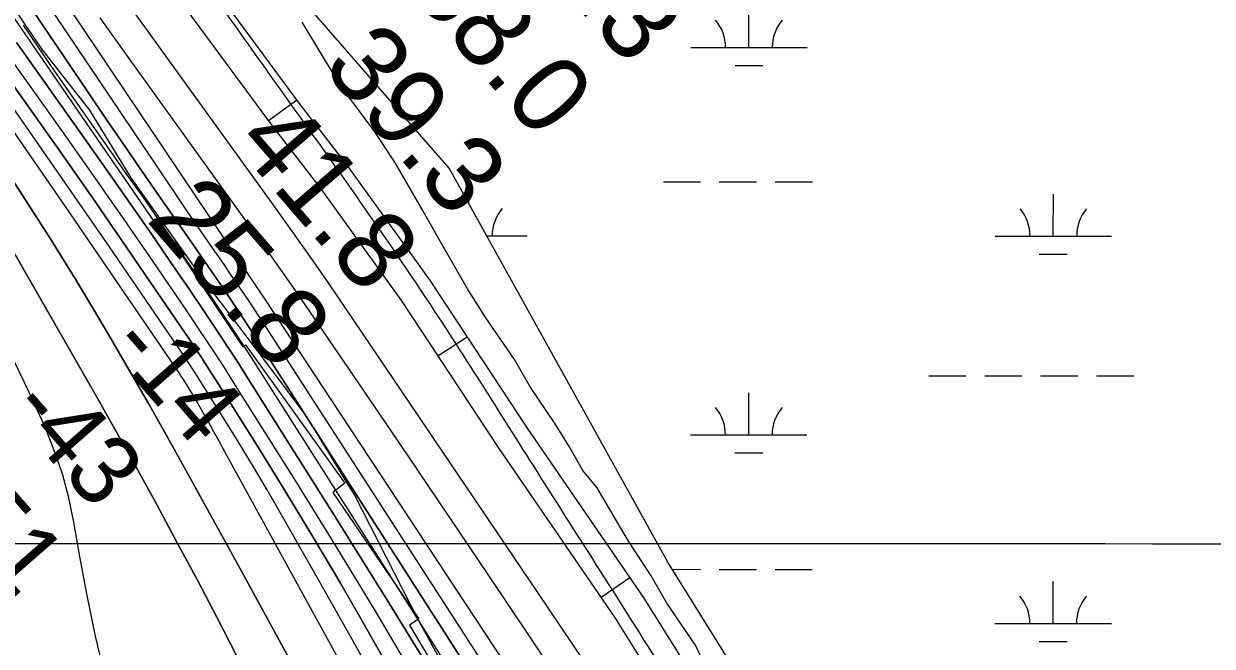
# Model space of a CAD drawing. Extents: x 3245246 to 3283090, y 806824 to 832173.
# Drawn here: x 3271110 to 3272131, y 818175 to 818709 of the extents above; entities that cross this region are included whole.
import ezdxf

# ---------------------------------------------------------------- set-up
doc = ezdxf.new("R2010")
doc.units = 0
for name, color, linetype in [('V-GRID-MAJR', 7, 'Continuous'), ('V-RIVR-EDGE', 7, 'Continuous'), ('V-RIVR-RANG', 7, 'Continuous'), ('V-ROAD-CNTR', 7, 'Continuous'), ('V-RRAP-RVMT', 7, 'Continuous'), ('V-SITE-VEGE', 7, 'Continuous'), ('V-TOPO-DPTH', 7, 'Continuous'), ('V-TOPO-MAJR', 7, 'Continuous'), ('V-TOPO-MINR', 7, 'Continuous'), ('V-TOPO-WATR', 7, 'Continuous'), ('V-WETL-SWMP', 7, 'Continuous')]:
    doc.layers.add(name, color=color, linetype=linetype)

msp = doc.modelspace()

# ---------------------------------------------------------------- linework, layer by layer
at = {"layer": 'V-GRID-MAJR'}
msp.add_spline([(3249418.2, 818275.5), (3254654, 818271.3), (3259889.9, 818267.9), (3265125.8, 818265.2), (3270361.6, 818263.3), (3275597.5, 818262.2), (3280833.3, 818261.8)], degree=3, dxfattribs=at)
at = {"layer": 'V-RIVR-EDGE'}
msp.add_lwpolyline([(3271868.9, 817447.8), (3271827.3, 817523.9), (3271794.9, 817582.7), (3271758.1, 817642.3), (3271719.1, 817722), (3271675.9, 817805.6), (3271635.2, 817876.9), (3271592.8, 817949.2), (3271545.2, 818027.1), (3271515.3, 818083.3), (3271492.8, 818117.7), (3271450, 818196), (3271394.6, 818304.8), (3271353.9, 818371.4), (3271319.2, 818418), (3271263.8, 818490.8), (3271202.7, 818577), (3271167.2, 818635.3), (3271126.5, 818687.1), (3271077.1, 818759.4)], dxfattribs=at)
at = {"layer": 'V-ROAD-CNTR'}
for p, q in [((3271344.8, 818643.8), (3271320.6, 818626)), ((3271491.2, 818440.3), (3271466.1, 818423.8)), ((3271631, 818233.4), (3271606.3, 818216.5))]:
    msp.add_line(p, q, dxfattribs=at)
for points in [[(3271064.1, 819024.8), (3271140, 818915.3), (3271245.4, 818778.8), (3271347.7, 818639.8), (3271388.7, 818586.7), (3271459.4, 818488.5), (3271542.7, 818362.2), (3271643.5, 818215.2), (3271684.3, 818149.7), (3271719.7, 818083.4), (3271818.5, 817920.1), (3271932.2, 817709), (3272032.9, 817504.5), (3272117.1, 817317.1)], [(3271039.3, 819008), (3271115.8, 818897.6), (3271221.4, 818760.8), (3271323.8, 818621.8), (3271364.7, 818568.8), (3271434.7, 818471.4), (3271517.8, 818345.5), (3271618.4, 818198.8), (3271658.3, 818134.7), (3271693.6, 818068.6), (3271792.5, 817905.2), (3271905.5, 817695.2), (3272005.7, 817491.7), (3272089.6, 817305.1)]]:
    msp.add_lwpolyline(points, dxfattribs=at)
msp.add_spline([(3265843.1, 823432.9), (3265859, 823417.1), (3265884.4, 823393.5), (3265921.6, 823385.9), (3265988.6, 823351.1), (3266047.2, 823332.3), (3266110.9, 823317.7), (3266174.6, 823302.5), (3266237.9, 823256.1), (3266319, 823213.7), (3266446.2, 823144), (3266598.2, 823070.2), (3266698.3, 823024.2), (3266809.8, 822977.5), (3266902.8, 822954.7), (3266981.5, 822929.4), (3267047, 822922.9), (3267126.7, 822927), (3267196.8, 822934.5), (3267240.8, 822931.2), (3267315.5, 822929), (3267389.5, 822902.9), (3267472.5, 822855.3), (3267548.2, 822799.1), (3267673.2, 822703.2), (3267729.5, 822659.2), (3267800.8, 822580), (3267841.6, 822514.8), (3267890.4, 822443.6), (3267961.5, 822390.3), (3268026.2, 822347.9), (3268097.5, 822313.7), (3268226.8, 822221.5), (3268328.9, 822136.2), (3268438, 822030.2), (3268539.6, 821913.7), (3268611.4, 821855), (3268669.7, 821833), (3268741.6, 821835.2), (3268781, 821862.3), (3268824.2, 821916.6), (3268873.1, 822006.3), (3268932.5, 822098.1), (3268972.1, 822145.5), (3269019.4, 822162), (3269056, 822158.3), (3269086.7, 822138.7), (3269215.7, 821995.6), (3269467.1, 821682.5), (3269665, 821425.3), (3269890.2, 821132.3), (3269935.6, 821060.8), (3269937.8, 820947), (3269911.9, 820878.4), (3269882.4, 820803.4), (3269850.4, 820754.7), (3269820.8, 820702.9), (3269847.5, 820661.4), (3269995.3, 820504.9), (3270135.1, 820342.3), (3270215.8, 820249.2), (3270280.9, 820161.5), (3270409.8, 819983.2), (3270585.2, 819734.7), (3270723.1, 819531.2), (3270847.8, 819342.2), (3270941.2, 819194.9), (3271024.2, 819065), (3271103.7, 818956), (3271217.9, 818809.2), (3271322.1, 818665), (3271450.9, 818481.1), (3271547.8, 818329.9), (3271656.2, 818159), (3271778.9, 817965.4), (3271939, 817707.5), (3272036.6, 817466.5), (3272126.7, 817285.3), (3272211.9, 817051.1), (3272318, 816867.5), (3272429.4, 816683.2), (3272508.6, 816556.2), (3272571.6, 816398.7), (3272670.4, 816197), (3272779.9, 816022.9), (3272872.1, 815803.2), (3272964.7, 815556.6)], degree=3, dxfattribs=at)
at = {"layer": 'V-RRAP-RVMT'}
for p, q in [((3270937.8, 818953), (3271222.9, 818538.4)), ((3270937.8, 818953), (3271222.9, 818538.4)), ((3271222.9, 818538.4), (3271226.2, 818540.6)), ((3271222.9, 818538.4), (3271226.2, 818540.6)), ((3271226.2, 818540.6), (3271298.6, 818432)), ((3271226.2, 818540.6), (3271298.6, 818432)), ((3271298.6, 818432), (3271300.8, 818433.5)), ((3271298.6, 818432), (3271300.8, 818433.5)), ((3271300.8, 818433.5), (3271386.1, 818314.7)), ((3271300.8, 818433.5), (3271386.1, 818314.7)), ((3271386.1, 818314.7), (3271375.9, 818306.9)), ((3271386.1, 818314.7), (3271375.9, 818306.9)), ((3271375.9, 818306.9), (3271449.6, 818198.3)), ((3271375.9, 818306.9), (3271449.6, 818198.3)), ((3271449.6, 818198.3), (3271441.7, 818192.8)), ((3271449.6, 818198.3), (3271441.7, 818192.8)), ((3271441.7, 818192.8), (3271704.5, 817752)), ((3271441.7, 818192.8), (3271704.5, 817752))]:
    msp.add_line(p, q, dxfattribs=at)
at = {"layer": 'V-SITE-VEGE'}
for p, q in [((3271370.3, 818676.1), (3271349.5, 818710.8)), ((3271386.2, 818651.3), (3271370.3, 818676.1)), ((3271411.9, 818616.6), (3271386.2, 818651.3)), ((3271429.1, 818590.6), (3271411.9, 818616.6)), ((3271453.5, 818548.5), (3271429.1, 818590.6)), ((3271469.4, 818520.1), (3271453.5, 818548.5)), ((3271491.4, 818481.7), (3271469.4, 818520.1)), ((3271507.3, 818456.9), (3271491.4, 818481.7)), ((3271531.8, 818421), (3271507.3, 818456.9)), ((3271545.3, 818397.5), (3271531.8, 818421)), ((3271566.1, 818366.5), (3271545.3, 818397.5)), ((3271579.5, 818345.5), (3271566.1, 818366.5)), ((3271590.5, 818325.7), (3271579.5, 818345.5)), ((3271602.8, 818310.8), (3271590.5, 818325.7)), ((3271617.5, 818286), (3271602.8, 818310.8)), ((3271629.7, 818265), (3271617.5, 818286)), ((3271649.3, 818235.3), (3271629.7, 818265)), ((3271662.7, 818211.7), (3271649.3, 818235.3)), ((3271687.2, 818175.8), (3271662.7, 818211.7)), ((3271700.6, 818147.4), (3271687.2, 818175.8))]:
    msp.add_line(p, q, dxfattribs=at)
at = {"layer": 'V-TOPO-DPTH'}
for points in [[(3271047.6, 818825.4), (3271165.9, 818650), (3271181.2, 818627.5), (3271196.6, 818605), (3271212.1, 818582.6), (3271227.6, 818560.2), (3271238.2, 818545.1), (3271248.5, 818530.3), (3271258.7, 818515.6), (3271268.9, 818500.8), (3271279, 818485.9), (3271289.1, 818471.1), (3271299, 818456.1), (3271308.9, 818441.1), (3271318.6, 818426), (3271545.9, 818070.9)], [(3271104.2, 818693.4), (3271158.6, 818616.7), (3271179.3, 818587.4), (3271199.9, 818557.9), (3271220.3, 818528.4), (3271240.6, 818498.8), (3271252.7, 818481.2), (3271266.8, 818460.3), (3271280.7, 818439.2), (3271294.5, 818418.1), (3271308.1, 818396.8), (3271377.1, 818287.4), (3271424.6, 818211.1), (3271471.6, 818134.5)], [(3271471.6, 818134.5), (3271424.6, 818211.1), (3271377.1, 818287.4), (3271308.1, 818396.8), (3271294.5, 818418.1), (3271280.7, 818439.2), (3271266.8, 818460.3), (3271252.7, 818481.2), (3271240.6, 818498.8), (3271220.3, 818528.4), (3271199.9, 818557.9), (3271179.3, 818587.4), (3271158.6, 818616.7), (3271104.2, 818693.4)], [(3271079.5, 818687.4), (3271110.6, 818643.7), (3271141.6, 818599.8), (3271172.2, 818555.8), (3271202.6, 818511.5), (3271248.5, 818444.4), (3271255.8, 818433.6), (3271263, 818422.8), (3271270, 818411.8), (3271277, 818400.8), (3271311.6, 818345.7), (3271335.6, 818307), (3271359.2, 818268), (3271382.3, 818228.8), (3271405, 818189.3), (3271542.8, 817946.5)], [(3271542.8, 817946.5), (3271405, 818189.3), (3271382.3, 818228.8), (3271359.2, 818268), (3271335.6, 818307), (3271311.6, 818345.7), (3271277, 818400.8), (3271270, 818411.8), (3271263, 818422.8), (3271255.8, 818433.6), (3271248.5, 818444.4), (3271202.6, 818511.5), (3271172.2, 818555.8), (3271141.6, 818599.8), (3271110.6, 818643.7), (3271079.5, 818687.4)], [(3271436.9, 818061.8), (3271283.2, 818341.8), (3271278.5, 818350.3), (3271273.8, 818358.9), (3271269, 818367.4), (3271264.2, 818375.8), (3271258.7, 818385.6), (3271256.6, 818389.2), (3271254.5, 818392.7), (3271252.3, 818396.3), (3271250.2, 818399.8), (3271247, 818404.8), (3271246.3, 818405.8), (3271245.7, 818406.8), (3271245.1, 818407.7), (3271244.4, 818408.7), (3271146.2, 818552.4), (3271115.8, 818596.7), (3271085.1, 818640.8)], [(3271436.9, 818061.8), (3271283.2, 818341.8), (3271278.5, 818350.3), (3271273.8, 818358.9), (3271269, 818367.4), (3271264.2, 818375.8), (3271258.7, 818385.6), (3271256.6, 818389.2), (3271254.5, 818392.7), (3271252.3, 818396.3), (3271250.2, 818399.8), (3271247, 818404.8), (3271246.3, 818405.8), (3271245.7, 818406.8), (3271245.1, 818407.7), (3271244.4, 818408.7), (3271146.2, 818552.4), (3271115.8, 818596.7), (3271085.1, 818640.8)], [(3271293.2, 818166.7), (3271276.5, 818199.2), (3271259.6, 818231.5), (3271242.3, 818263.7), (3271224.9, 818295.8), (3271203.8, 818334.2), (3271196.8, 818347), (3271189.6, 818359.8), (3271182.4, 818372.5), (3271175.2, 818385.2), (3271053.7, 818596.5)], [(3271053.7, 818596.5), (3271175.2, 818385.2), (3271182.4, 818372.5), (3271189.6, 818359.8), (3271196.8, 818347), (3271203.8, 818334.2), (3271224.9, 818295.8), (3271242.3, 818263.7), (3271259.6, 818231.5), (3271276.5, 818199.2), (3271293.2, 818166.7)], [(3271090, 818591.7), (3271112.2, 818557.6), (3271134.2, 818523.2), (3271155.6, 818488.6), (3271176.6, 818453.7), (3271184.4, 818440.6), (3271201.1, 818412), (3271217.7, 818383.3), (3271234, 818354.4), (3271250, 818325.4), (3271297.3, 818239.1), (3271336.8, 818166.8)], [(3271090, 818591.7), (3271112.2, 818557.6), (3271134.2, 818523.2), (3271155.6, 818488.6), (3271176.6, 818453.7), (3271184.4, 818440.6), (3271201.1, 818412), (3271217.7, 818383.3), (3271234, 818354.4), (3271250, 818325.4), (3271297.3, 818239.1), (3271336.8, 818166.8)]]:
    msp.add_lwpolyline(points, dxfattribs=at)
at = {"layer": 'V-TOPO-MAJR'}
for points in [[(3271744.2, 817884.8), (3271544.1, 818184.4), (3271509.8, 818235.5), (3271475.5, 818286.5), (3271441, 818337.5), (3271406.4, 818388.4), (3271351.8, 818468.7), (3271344.4, 818479.4), (3271337, 818490.1), (3271329.5, 818500.7), (3271322, 818511.3), (3271201.8, 818678.4), (3271176, 818714.5)], [(3271180.4, 818148.9), (3271172.1, 818183.5), (3271164.8, 818218.3), (3271158.3, 818253.3), (3271153.5, 818281.2), (3271149.1, 818302.2), (3271143.7, 818322.8), (3271136.7, 818343), (3271128.7, 818362.8), (3271119.9, 818382.4), (3271110.8, 818401.8), (3271101.4, 818421.2)]]:
    msp.add_lwpolyline(points, dxfattribs=at)
at = {"layer": 'V-TOPO-MINR'}
for points in [[(3271932, 817460.9), (3271898.4, 817529.4), (3271864.1, 817597.5), (3271788.4, 817744.6), (3271783.7, 817753.9), (3271778.9, 817763.1), (3271774, 817772.4), (3271769.2, 817781.6), (3271768.1, 817783.6), (3271763.7, 817791.8), (3271759.2, 817799.9), (3271754.6, 817807.9), (3271749.8, 817815.8), (3271743.8, 817825.6), (3271742, 817828.6), (3271740.1, 817831.6), (3271738.2, 817834.6), (3271736.2, 817837.5), (3271317.5, 818473.1), (3271052.8, 818867.2)], [(3271647.2, 817939.9), (3271318.1, 818449.6), (3271313.2, 818457.1), (3271308.3, 818464.6), (3271303.3, 818472.1), (3271298.3, 818479.5), (3271293.2, 818486.9), (3271288.1, 818494.4), (3271283, 818501.7), (3271277.9, 818509.1), (3271272.9, 818516.3), (3271265.3, 818527.3), (3271257.7, 818538.3), (3271250.2, 818549.4), (3271242.7, 818560.5), (3271050.2, 818846.5)], [(3271545.9, 818070.9), (3271318.6, 818426), (3271308.9, 818441.1), (3271299, 818456.1), (3271289.1, 818471.1), (3271279, 818485.9), (3271268.9, 818500.8), (3271258.7, 818515.6), (3271248.5, 818530.3), (3271238.2, 818545.1), (3271227.6, 818560.2), (3271212.1, 818582.6), (3271196.6, 818605), (3271181.2, 818627.5), (3271165.9, 818650), (3271047.6, 818825.4)], [(3271447.1, 818146.3), (3271413.1, 818203.9), (3271378.4, 818261), (3271343.2, 818317.9), (3271292.4, 818398.8), (3271282.2, 818414.9), (3271271.8, 818431), (3271261.2, 818446.9), (3271250.5, 818462.7), (3271221.5, 818505.3), (3271196, 818542.2), (3271170.4, 818579.1), (3271144.6, 818615.8), (3271118.6, 818652.3), (3271003.9, 818812.3)], [(3272023.1, 817458.5), (3272014.5, 817491.8), (3272003.4, 817524.2), (3271988.9, 817555.1), (3271971.9, 817585.1), (3271827.3, 817810.7), (3271808.5, 817839.8), (3271789.5, 817868.8), (3271770.4, 817897.7), (3271751, 817926.5), (3271710.5, 817986.3), (3271670.8, 818044.9), (3271631.2, 818103.5), (3271591.5, 818162.1), (3271551.9, 818220.8), (3271387.6, 818463.9), (3271372.6, 818485.9), (3271357.4, 818507.8), (3271342.1, 818529.6), (3271326.6, 818551.3), (3271158.6, 818784.5)], [(3271493.3, 818127.3), (3271452, 818193.1), (3271319, 818402.4), (3271304.5, 818425), (3271289.8, 818447.6), (3271274.9, 818470), (3271259.8, 818492.4), (3271244.6, 818514.6), (3271229.3, 818536.8), (3271214, 818558.9), (3271198.5, 818580.9), (3271181.4, 818605.2), (3271157.5, 818639.4), (3271133.7, 818673.6), (3271110.1, 818708.1)], [(3271542.8, 817946.5), (3271405, 818189.3), (3271382.3, 818228.8), (3271359.2, 818268), (3271335.6, 818307), (3271311.6, 818345.7), (3271277, 818400.8), (3271270, 818411.8), (3271263, 818422.8), (3271255.8, 818433.6), (3271248.5, 818444.4), (3271202.6, 818511.5), (3271172.2, 818555.8), (3271141.6, 818599.8), (3271110.6, 818643.7), (3271079.5, 818687.4)], [(3271421.7, 818128.5), (3271393.3, 818179.1), (3271364.7, 818229.7), (3271331.8, 818287.5), (3271319.4, 818309), (3271306.8, 818330.4), (3271293.9, 818351.6), (3271280.8, 818372.7), (3271261.9, 818402.8), (3271258.1, 818408.8), (3271254.3, 818414.7), (3271250.4, 818420.5), (3271246.4, 818426.4), (3271184.1, 818517.7), (3271148.7, 818569.1), (3271113.1, 818620.3), (3271077.2, 818671.3)], [(3271436.9, 818061.8), (3271283.2, 818341.8), (3271278.5, 818350.3), (3271273.8, 818358.9), (3271269, 818367.4), (3271264.2, 818375.8), (3271258.7, 818385.6), (3271256.6, 818389.2), (3271254.5, 818392.7), (3271252.3, 818396.3), (3271250.2, 818399.8), (3271247, 818404.8), (3271246.3, 818405.8), (3271245.7, 818406.8), (3271245.1, 818407.7), (3271244.4, 818408.7), (3271146.2, 818552.4), (3271115.8, 818596.7), (3271085.1, 818640.8)], [(3271293.2, 818166.7), (3271276.5, 818199.2), (3271259.6, 818231.5), (3271242.3, 818263.7), (3271224.9, 818295.8), (3271203.8, 818334.2), (3271196.8, 818347), (3271189.6, 818359.8), (3271182.4, 818372.5), (3271175.2, 818385.2), (3271053.7, 818596.5)], [(3271336.8, 818166.8), (3271297.3, 818239.1), (3271250, 818325.4), (3271234, 818354.4), (3271217.7, 818383.3), (3271201.1, 818412), (3271184.4, 818440.6), (3271176.6, 818453.7), (3271155.6, 818488.6), (3271134.2, 818523.2), (3271112.2, 818557.6), (3271090, 818591.7)]]:
    msp.add_lwpolyline(points, dxfattribs=at)
at = {"layer": 'V-TOPO-WATR'}
msp.add_lwpolyline([(3271471.6, 818134.5), (3271424.6, 818211.1), (3271377.1, 818287.4), (3271308.1, 818396.8), (3271294.5, 818418.1), (3271280.7, 818439.2), (3271266.8, 818460.3), (3271252.7, 818481.2), (3271240.6, 818498.8), (3271220.3, 818528.4), (3271199.9, 818557.9), (3271179.3, 818587.4), (3271158.6, 818616.7), (3271104.2, 818693.4)], dxfattribs=at)
at = {"layer": 'V-WETL-SWMP'}
for p, q in [((3271733.2, 818688.9), (3271733.2, 818724.9)), ((3271683.2, 818689), (3271783.2, 818688.9)), ((3271721.2, 818673.5), (3271745.2, 818673.5)), ((3271659.7, 818573.5), (3271691.7, 818573.5)), ((3271707.7, 818573.5), (3271739.7, 818573.5)), ((3271755.7, 818573.5), (3271787.7, 818573.5)), ((3271492.6, 818554.8), (3271492.6, 818563.2)), ((3271994.5, 818527), (3271994.6, 818563)), ((3271508, 818527.2), (3271542.6, 818527.2)), ((3271944.5, 818527), (3272044.5, 818526.9)), ((3271982.5, 818511.5), (3272006.5, 818511.5)), ((3271887.6, 818406.9), (3271919.6, 818406.9)), ((3271935.6, 818406.9), (3271967.6, 818406.9)), ((3271983.6, 818406.9), (3272015.6, 818406.9)), ((3272031.6, 818406.9), (3272063.6, 818406.9)), ((3271733, 818356.3), (3271733, 818392.3)), ((3271683, 818356.3), (3271783, 818356.2)), ((3271721, 818340.8), (3271745, 818340.8)), ((3271667.3, 818240.9), (3271691.6, 818240.8)), ((3271707.6, 818240.8), (3271739.6, 818240.8)), ((3271755.6, 818240.8), (3271787.6, 818240.8)), ((3271994.4, 818194.3), (3271994.4, 818230.3)), ((3271944.4, 818194.3), (3272044.4, 818194.3)), ((3271982.4, 818178.9), (3272006.4, 818178.8))]:
    msp.add_line(p, q, dxfattribs=at)
msp.add_lwpolyline([(3274649.9, 815540), (3274471.4, 815493), (3274246, 815624.6), (3274030, 815812.6), (3273814.1, 816028.8), (3273598.1, 816216.8), (3273457.2, 816329.5), (3273250.6, 816395.3), (3273119.1, 816442.3), (3272959.5, 816508.1), (3272884.3, 816545.7), (3272659, 816602.1), (3272536.9, 816733.7), (3272320.9, 817034.5), (3272095.5, 817466.8), (3271926.5, 817824), (3271663.5, 818247), (3271475.7, 818585.3), (3271156.4, 818951.9), (3271053.1, 819243.2)], dxfattribs=at)
for centre, start, end in [((3271677.9, 818689.4), 359.2032, 40.7468), ((3271788.4, 818689.4), 139.2032, 180.7468), ((3271547.9, 818527.6), 139.2032, 180.7468), ((3271939.3, 818527.5), 359.2032, 40.7468), ((3272049.8, 818527.4), 139.2032, 180.7468), ((3271677.8, 818356.8), 359.2032, 40.7468), ((3271788.3, 818356.7), 139.2032, 180.7468), ((3271939.2, 818194.8), 359.2032, 40.7468), ((3272049.6, 818194.7), 139.2032, 180.7468)]:
    msp.add_arc(centre, 35.2, start, end, dxfattribs=at)

# ---------------------------------------------------------------- texts
at = {"layer": 'V-RIVR-RANG'}
for s, height, rotation, p in [('36.3', 67, 310.8083, (3271516.7, 818803.2)), ('38.0', 67, 310.8083, (3271439.3, 818739.9)), ('39.3', 67, 310.8083, (3271365.6, 818672.1)), ('41.8', 67, 310.8083, (3271290.1, 818606.6)), ('25.8', 67, 310.8083, (3271214.6, 818541.1)), ('-14', 60, 311.0786, (3271181.5, 818431.3)), ('-43', 60, 311.0786, (3271095.9, 818377.4)), ('-51', 60, 311.0786, (3271029.2, 818301.7))]:
    msp.add_text(s, height=height, rotation=rotation, dxfattribs=at).set_placement(p)

doc.saveas('drawing.dxf')
